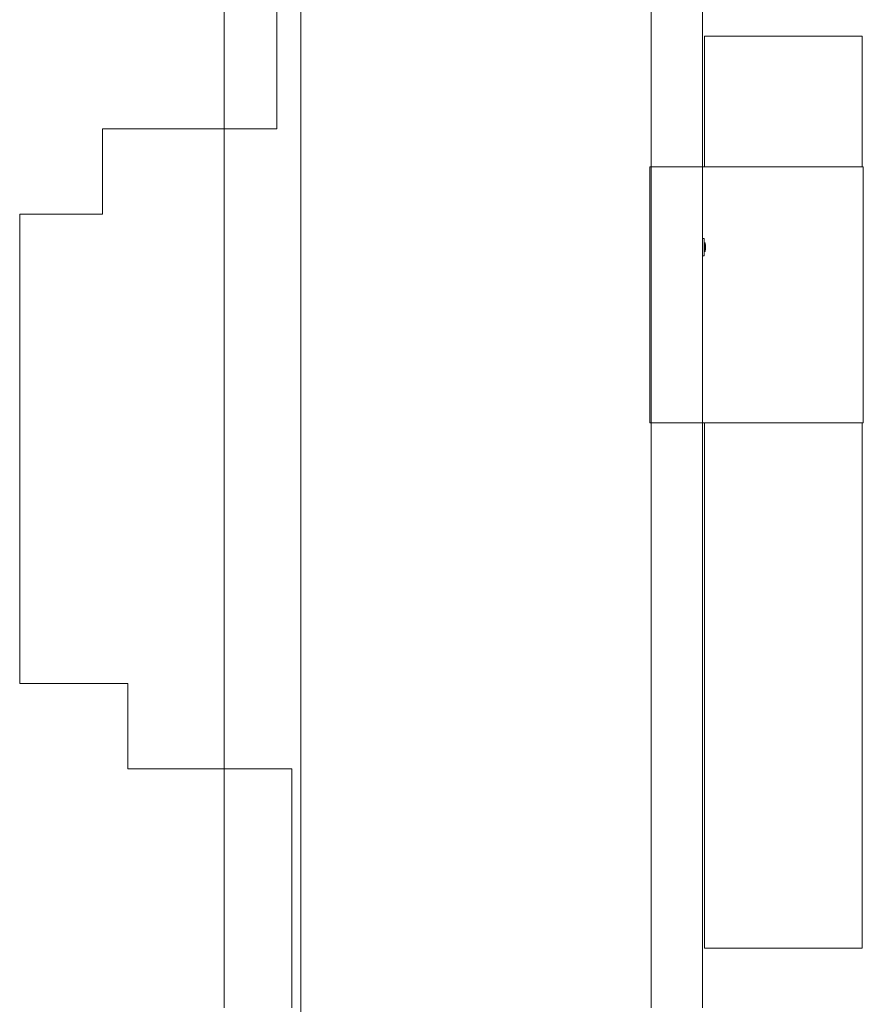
# Model space of a CAD drawing. Header units: millimetres. Extents: x 2 to 902, y -447 to 199.
# Tile 581 of 656: x 14.75 to 16.72, y 161.43 to 163.74. Entities that reach past the tile are written whole.
import ezdxf

# ---------------------------------------------------------------- set-up
doc = ezdxf.new("R2010")
doc.units = ezdxf.units.MM
doc.header["$MEASUREMENT"] = 0
for name, color, linetype, lineweight in [('IFC-Elemento construtivo genérico-Contorno', 253, 'Continuous', 5), ('IFC-Laje-Contorno', 134, 'Continuous', 5), ('IFC-Parede padrão-Contorno', 44, 'Continuous', 5), ('IFC-Parede-Contorno', 42, 'Continuous', 5), ('IFC-Pilar-Contorno', 83, 'Continuous', 5)]:
    doc.layers.add(name, color=color, linetype=linetype, lineweight=lineweight)

msp = doc.modelspace()

# ---------------------------------------------------------------- linework, layer by layer
at = {"layer": 'IFC-Elemento construtivo genérico-Contorno', "color": 7, "lineweight": 5}
for p, q in [((16.3471, 163.2013), (16.3471, 163.2274)), ((16.3471, 163.2274), (16.3497, 163.2274)), ((16.3471, 163.2274), (16.3485, 163.2274)), ((16.3485, 163.2274), (16.3511, 163.2274)), ((16.3497, 163.2274), (16.3511, 163.2274)), ((16.3511, 163.2174), (16.3511, 163.2274)), ((16.3511, 163.2174), (16.3511, 163.2274)), ((16.3471, 163.1874), (16.3471, 163.2013)), ((16.3511, 163.1974), (16.3511, 163.2174)), ((16.3511, 163.2174), (16.3531, 163.2174)), ((16.3511, 163.2174), (16.3531, 163.2174)), ((16.3511, 163.1974), (16.3511, 163.2174)), ((16.3531, 163.1974), (16.3531, 163.2174)), ((16.3531, 163.1974), (16.3531, 163.2174)), ((16.3531, 163.2135), (16.3541, 163.2135)), ((16.3531, 163.2134), (16.3541, 163.2134)), ((16.3531, 163.2014), (16.3541, 163.2014)), ((16.3531, 163.2014), (16.3541, 163.2014)), ((16.3541, 163.2127), (16.3541, 163.2134)), ((16.3541, 163.2131), (16.3541, 163.2134)), ((16.3541, 163.2127), (16.3541, 163.2131)), ((16.3541, 163.211), (16.3541, 163.2127)), ((16.3541, 163.2121), (16.3541, 163.2127)), ((16.3541, 163.2113), (16.3541, 163.2121)), ((16.3541, 163.2105), (16.3541, 163.2113)), ((16.3541, 163.2087), (16.3541, 163.211)), ((16.3541, 163.2095), (16.3541, 163.2105)), ((16.3541, 163.2085), (16.3541, 163.2095)), ((16.3541, 163.2062), (16.3541, 163.2087)), ((16.3541, 163.2074), (16.3541, 163.2085)), ((16.3541, 163.2064), (16.3541, 163.2074)), ((16.3541, 163.2054), (16.3541, 163.2064)), ((16.3541, 163.2039), (16.3541, 163.2062)), ((16.3541, 163.2044), (16.3541, 163.2054)), ((16.3541, 163.2035), (16.3541, 163.2044)), ((16.3541, 163.2022), (16.3541, 163.2039)), ((16.3541, 163.2028), (16.3541, 163.2035)), ((16.3541, 163.2022), (16.3541, 163.2028)), ((16.3541, 163.2014), (16.3541, 163.2022)), ((16.3541, 163.2018), (16.3541, 163.2022)), ((16.3541, 163.2015), (16.3541, 163.2018)), ((16.3471, 163.1874), (16.3485, 163.1874)), ((16.3471, 163.1874), (16.3497, 163.1874)), ((16.3485, 163.1874), (16.3511, 163.1874)), ((16.3497, 163.1874), (16.3511, 163.1874)), ((16.3511, 163.1874), (16.3511, 163.1974)), ((16.3511, 163.1974), (16.3531, 163.1974)), ((16.3511, 163.1974), (16.3531, 163.1974)), ((16.3511, 163.1874), (16.3511, 163.1974))]:
    msp.add_line(p, q, dxfattribs=at)
at = {"layer": 'IFC-Laje-Contorno', "color": 7, "lineweight": 5}
for p, q in [((15.4057, 151.3057), (15.4057, 188.4813)), ((16.352, 163.7016), (16.7208, 163.7016)), ((16.352, 163.3959), (16.352, 163.7016)), ((16.7208, 163.3959), (16.7208, 163.7016)), ((16.352, 161.5644), (16.352, 162.7959)), ((16.7208, 161.5644), (16.7208, 162.7959)), ((16.352, 161.5644), (16.7208, 161.5644))]:
    msp.add_line(p, q, dxfattribs=at)
at = {"layer": 'IFC-Parede padrão-Contorno', "color": 7, "lineweight": 5}
for p, q in [((15.2265, 161.9262), (15.2265, 163.8248)), ((16.2265, 161.9262), (16.2265, 163.8248)), ((15.2265, 161.4244), (15.2265, 161.9262)), ((16.2265, 161.4244), (16.2265, 161.9262))]:
    msp.add_line(p, q, dxfattribs=at)
at = {"layer": 'IFC-Parede-Contorno', "color": 7, "lineweight": 5}
for p, q in [((15.3496, 163.6989), (15.3496, 163.8248)), ((16.3471, 162.3121), (16.3471, 163.8248)), ((15.3496, 163.4844), (15.3496, 163.6989)), ((14.9409, 163.4844), (15.1984, 163.4844)), ((14.9409, 163.4104), (14.9409, 163.4844)), ((15.1984, 163.4844), (15.3496, 163.4844)), ((14.9409, 163.2844), (14.9409, 163.4104)), ((14.7471, 163.2844), (14.8692, 163.2844)), ((14.7471, 162.8776), (14.7471, 163.2844)), ((14.8692, 163.2844), (14.9409, 163.2844)), ((14.7471, 162.1844), (14.7471, 162.8776)), ((16.3471, 161.4244), (16.3471, 162.3121)), ((14.7471, 162.1844), (14.8408, 162.1844)), ((14.8408, 162.1844), (15.0005, 162.1844)), ((15.0005, 162.1104), (15.0005, 162.1844)), ((15.0005, 161.9844), (15.0005, 162.1104)), ((15.0005, 161.9844), (15.1427, 161.9844)), ((15.1427, 161.9844), (15.3849, 161.9844)), ((15.3849, 161.7773), (15.3849, 161.9844)), ((15.3849, 161.4244), (15.3849, 161.7773))]:
    msp.add_line(p, q, dxfattribs=at)
at = {"layer": 'IFC-Pilar-Contorno', "color": 7, "lineweight": 5}
for p, q in [((16.2237, 163.0182), (16.2237, 163.3959)), ((16.2237, 163.3959), (16.2875, 163.3959)), ((16.2237, 163.3959), (16.5385, 163.3959)), ((16.2237, 163.3194), (16.2237, 163.3959)), ((16.2875, 163.3959), (16.409, 163.3959)), ((16.409, 163.3959), (16.7237, 163.3959)), ((16.5385, 163.3959), (16.6599, 163.3959)), ((16.6599, 163.3959), (16.7237, 163.3959)), ((16.7237, 163.2501), (16.7237, 163.3959)), ((16.7237, 163.0182), (16.7237, 163.3959)), ((16.2237, 163.1736), (16.2237, 163.3194)), ((16.7237, 163.1736), (16.7237, 163.2501)), ((16.2237, 162.7959), (16.2237, 163.1736)), ((16.7237, 162.7959), (16.7237, 163.1736)), ((16.2237, 162.8724), (16.2237, 163.0182)), ((16.7237, 162.9417), (16.7237, 163.0182)), ((16.7237, 162.7959), (16.7237, 162.9417)), ((16.2237, 162.7959), (16.2237, 162.8724)), ((16.2237, 162.7959), (16.5385, 162.7959)), ((16.2237, 162.7959), (16.3452, 162.7959)), ((16.3452, 162.7959), (16.409, 162.7959)), ((16.409, 162.7959), (16.7237, 162.7959)), ((16.5385, 162.7959), (16.6599, 162.7959)), ((16.6599, 162.7959), (16.7237, 162.7959))]:
    msp.add_line(p, q, dxfattribs=at)

doc.saveas('drawing.dxf')
